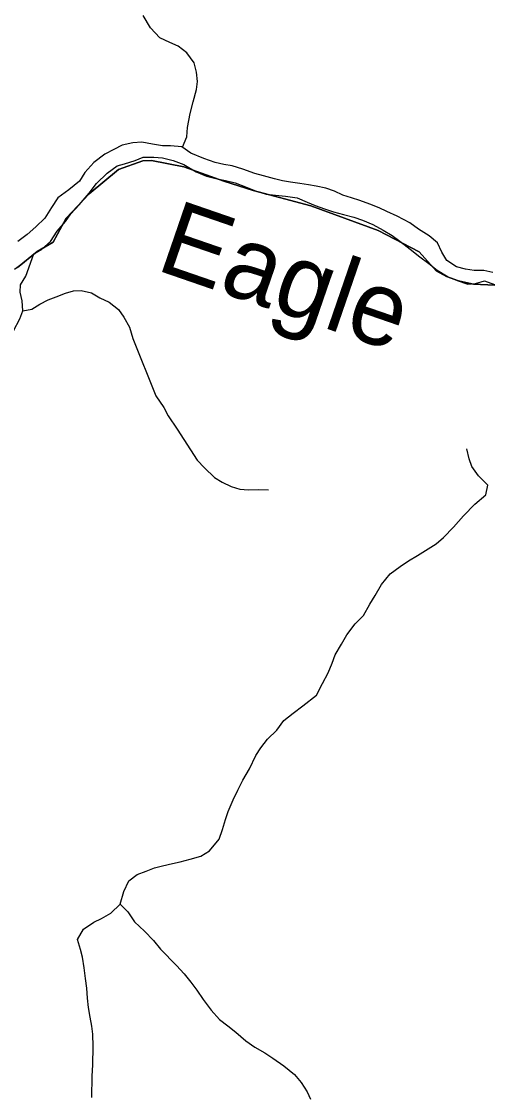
# Model space of a CAD drawing. Extents: x 1451455 to 1749751, y 218250 to 574981.
# Drawn here: x 1608653 to 1611831, y 271255 to 278477 of the extents above; entities that cross this region are included whole.
import ezdxf

# ---------------------------------------------------------------- set-up
doc = ezdxf.new("R2010")
doc.units = 0
for name, color, linetype in [('GM_X_Minor_River', 7, 'Continuous'), ('GM_X_Minor_River_Text', 7, 'Continuous'), ('GM_X_Township', 7, 'Continuous')]:
    doc.layers.add(name, color=color, linetype=linetype)

msp = doc.modelspace()

# ---------------------------------------------------------------- linework, layer by layer
at = {"layer": 'GM_X_Minor_River'}
for points in [[(1609739.6, 277628.9), (1609769.7, 277699.8), (1609772.5, 277761.9), (1609791.8, 277857.7), (1609810.8, 277935.6), (1609833.8, 278019.4), (1609840.5, 278071.3), (1609833.3, 278135.5), (1609818.1, 278197.8), (1609768.9, 278264.5), (1609711.4, 278311.3), (1609653.6, 278334.1), (1609586, 278367.1), (1609522.8, 278434), (1609473.8, 278516.7)], [(1611832.1, 276785.5), (1611772.2, 276798.3), (1611706.2, 276799.2), (1611648.2, 276807.9), (1611588.3, 276822.8), (1611522.8, 276865.7), (1611489.5, 276922.2), (1611458.3, 276984.7), (1611402.8, 277033.5), (1611331.3, 277076.5), (1611271.8, 277119.3), (1611188.3, 277164.4), (1611116.6, 277195.4), (1611064.9, 277220.1), (1611003.1, 277245), (1610935.4, 277269.9), (1610879.6, 277288.7), (1610821.7, 277305.5), (1610764, 277334.2), (1610706.2, 277353), (1610640.4, 277367.9), (1610588.4, 277376.6), (1610530.5, 277385.4), (1610468.5, 277394.2), (1610414.6, 277403), (1610360.7, 277415.7), (1610286.9, 277436.7), (1610227, 277451.5), (1610147.3, 277480.6), (1610073.6, 277503.6), (1610017.6, 277512.3), (1609959.7, 277527.1), (1609884, 277554.1), (1609796.4, 277589.3), (1609734.9, 277632.2), (1609658.9, 277639.2), (1609604.8, 277639.9), (1609536.9, 277650.8), (1609465, 277663.8), (1609404.9, 277658.6), (1609332.6, 277643.5), (1609276.2, 277614.2), (1609215.8, 277583), (1609141, 277525.9), (1609082.1, 277458.6), (1609045.3, 277401), (1608972.5, 277341.9), (1608899.8, 277288.8), (1608856.9, 277223.3), (1608812, 277151.8), (1608751.2, 277092.5), (1608692.5, 277041.3), (1608629.8, 276994)], [(1608607.5, 276808.1), (1608672.1, 276855.3), (1608736.9, 276910.5), (1608791.4, 276943.8), (1608850.1, 276995.1), (1608895, 277064.6), (1608949.8, 277130), (1608986.5, 277181.5), (1609043.3, 277240.9), (1609110.4, 277320.1), (1609159.2, 277385.5), (1609232.2, 277454.6), (1609298.9, 277503.8), (1609349.1, 277517.2), (1609419.4, 277540.3), (1609473.7, 277561.6), (1609545.8, 277562.6), (1609603.8, 277557.8), (1609675.7, 277540.9), (1609749.4, 277513.9), (1609830.8, 277464.7), (1609902.5, 277433.8), (1609964.4, 277418.9), (1610030.3, 277406), (1610094.1, 277389.2), (1610163.9, 277362.2), (1610231.6, 277335.3), (1610303.4, 277314.3), (1610367.3, 277305.5), (1610435.3, 277300.5), (1610513.2, 277287.5), (1610580.9, 277258.6), (1610634.7, 277237.8), (1610696.5, 277215), (1610758.3, 277194.2), (1610826.1, 277177.2), (1610895.9, 277158.3), (1610953.7, 277137.5), (1611023.4, 277108.5), (1611093, 277071.6), (1611154.6, 277034.7), (1611206.2, 276996), (1611275.6, 276943), (1611341, 276890.1), (1611400.5, 276845.2), (1611458, 276800.4), (1611531.5, 276755.4), (1611591.2, 276730.6), (1611665, 276707.6), (1611715.1, 276710.9), (1611775.3, 276730.2), (1611843.1, 276705.2)], [(1607946.4, 276410.9), (1607935.5, 276376.5), (1607986.7, 276313.7), (1608038.2, 276265), (1608107.9, 276238), (1608176, 276239.1), (1608238.3, 276260.3), (1608296.5, 276275.5), (1608356.9, 276298.8), (1608429.3, 276329.9), (1608481.6, 276347.2), (1608543.9, 276370.4), (1608600.2, 276391.7), (1608643.3, 276473.2), (1608662, 276527), (1608658.9, 276595.2), (1608645.6, 276653.4), (1608648.2, 276703.4), (1608683, 276761), (1608736.9, 276910.5)], [(1608662, 276527), (1608724.2, 276538.2), (1608776.7, 276571.6), (1608833.1, 276600.9), (1608887.4, 276622.2), (1608951.7, 276645.4), (1609004, 276662.7), (1609056.1, 276664), (1609126, 276649.1), (1609181.6, 276614.3), (1609245.3, 276585.4), (1609308.7, 276536.5), (1609344.1, 276484), (1609381.3, 276417.4), (1609404.3, 276341), (1609559.6, 275954.5), (1609612.7, 275875.7), (1609644, 275821.2), (1609702.9, 275730.3)], [(1609702.9, 275730.3), (1609838.4, 275522.5), (1609887.7, 275469.7), (1609954.8, 275404.5), (1610006.4, 275373.7), (1610068, 275344.7), (1610125.8, 275325.8), (1610183.8, 275321), (1610253.9, 275324), (1610320, 275321)], [(1609129.3, 271228.3), (1609131.4, 271372.6), (1609134.5, 271448.8), (1609136.3, 271571.2), (1609135.5, 271655.4), (1609128.3, 271709.7), (1609117.1, 271770), (1609106.1, 271834.4), (1609099, 271896.6), (1609093.9, 271964.9), (1609084.9, 272029.2), (1609075.9, 272101.6), (1609065, 272173.9), (1609051.7, 272226.3), (1609032.6, 272292.7), (1609071.7, 272362.4), (1609142.5, 272409.5), (1609192.9, 272434.8), (1609255.5, 272470), (1609318.4, 272531.3), (1609343.7, 272615.2), (1609376.7, 272687), (1609433.4, 272730.2), (1609493.8, 272753.5), (1609550.2, 272774.7), (1609604.4, 272788), (1609672.7, 272805), (1609725, 272816.3), (1609791.3, 272833.4), (1609863.7, 272854.4), (1609922.2, 272889.7), (1609987.5, 272969), (1610008.4, 273032.9), (1610029.4, 273100.8), (1610048.2, 273154.7), (1610081.4, 273234.4), (1610112.4, 273298.2), (1610147.4, 273365.8), (1610190.5, 273441.4), (1610233.9, 273533.1), (1610268.7, 273584.7), (1610313.6, 273642.3), (1610376.5, 273703.5), (1610423.5, 273767), (1610486.3, 273818.3), (1610551.1, 273867.5), (1610642.2, 273938.4), (1610683.4, 274016), (1610722.5, 274089.7), (1610749.4, 274153.5), (1610768.3, 274209.4), (1610811.4, 274281), (1610848.3, 274344.6), (1610903.4, 274418), (1610960.3, 274475.4), (1611003.5, 274551), (1611038.4, 274610.7), (1611081.5, 274684.3), (1611140.6, 274755.6), (1611207.4, 274804.8), (1611264, 274844.1), (1611324.6, 274879.3), (1611379.1, 274912.6), (1611449.9, 274957.8), (1611500.5, 275001.2), (1611567.6, 275070.4), (1611634.8, 275145.6), (1611710, 275224.8), (1611785, 275287.9), (1611798, 275353.9), (1611736.8, 275415), (1611691.7, 275477.8), (1611672.4, 275530.2), (1611657.4, 275598.6)], [(1609318.4, 272531.3), (1609371.7, 272478.4), (1609416.8, 272411.6), (1609483.9, 272348.4), (1609543.1, 272285.4), (1609590.3, 272228.5), (1609698.8, 272116.7), (1609750, 272061.8), (1609795.3, 272005), (1609836.5, 271952.2), (1609879.7, 271889.4), (1609932.7, 271816.4), (1609989.8, 271753.4), (1610045.2, 271710.5), (1610098.7, 271667.6), (1610165.9, 271610.5), (1610227.4, 271567.5), (1610294.9, 271528.4), (1610348.4, 271493.5), (1610423.7, 271442.3), (1610495, 271383.1), (1610540.2, 271328.3), (1610581.4, 271267.5), (1610602.6, 271217.1)]]:
    msp.add_lwpolyline(points, dxfattribs=at)
at = {"layer": 'GM_X_Township'}
for points in [[(1608626.4, 276820), (1608760.1, 276928), (1608868.1, 276989.5), (1608955.8, 277151.9), (1609109.7, 277316.6), (1609307.2, 277478.4), (1609472.5, 277538.7), (1609531, 277540.5), (1609748.8, 277498.2), (1610019.2, 277400.3), (1610216.7, 277338.2), (1610604.6, 277235.6), (1611060, 277067.9), (1611335.7, 276925.3), (1611449.7, 276797.6), (1611519.5, 276758.2), (1611601.9, 276728.9), (1611702.7, 276708.1), (1611847.1, 276699.7)], [(1611847.1, 276699.7), (1611702.7, 276708.1), (1611601.9, 276728.9), (1611519.5, 276758.2), (1611449.7, 276797.6), (1611335.7, 276925.3), (1611060, 277067.9), (1610604.6, 277235.6), (1610216.7, 277338.2), (1610019.2, 277400.3), (1609748.8, 277498.2), (1609531, 277540.5), (1609472.5, 277538.7), (1609307.2, 277478.4), (1609109.7, 277316.6), (1608955.8, 277151.9), (1608868.1, 276989.5), (1608760.1, 276928), (1608626.4, 276820)]]:
    msp.add_lwpolyline(points, dxfattribs=at)

# ---------------------------------------------------------------- texts
at = {"layer": 'GM_X_Minor_River_Text'}
msp.add_text('Eagle', height=500, rotation=341.00154, dxfattribs=at).set_placement((1609549.7, 276807.1))

doc.saveas('drawing.dxf')
